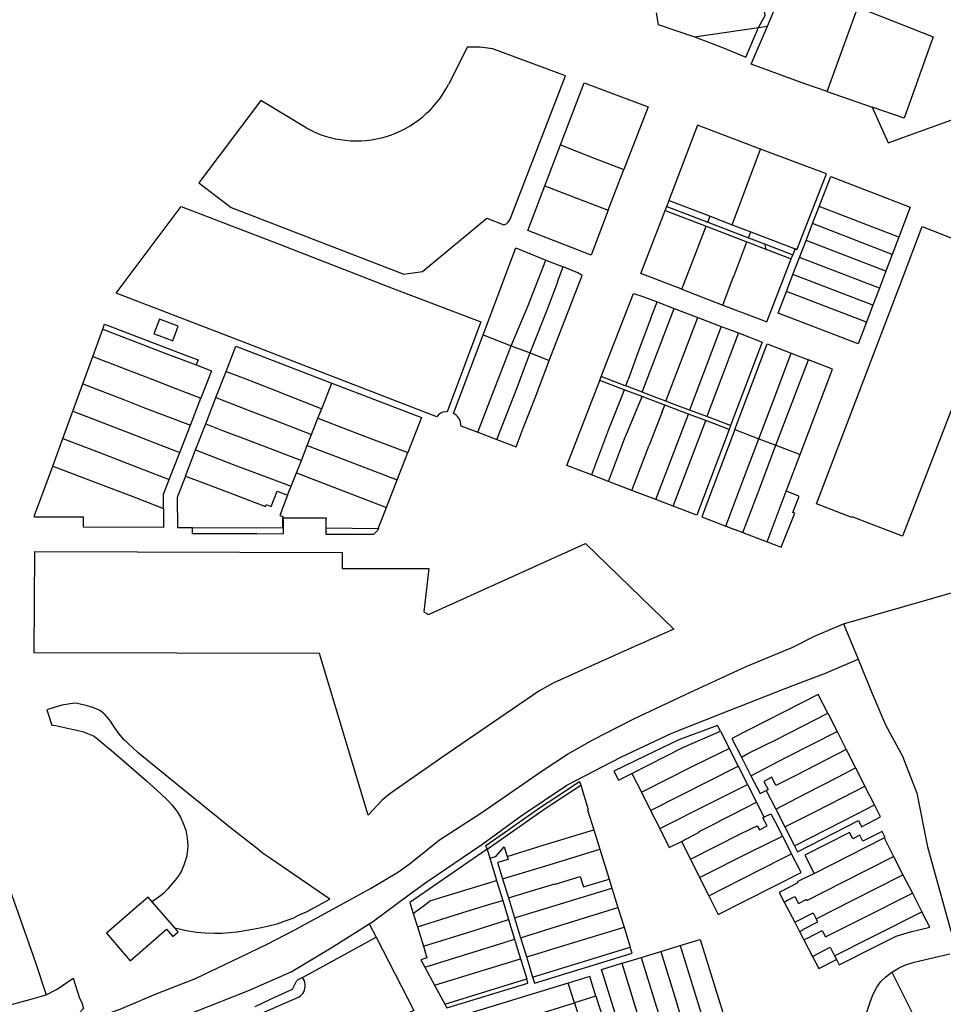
# Model space of a CAD drawing. Header units: inches. Extents: x 210911 to 224988, y 571697 to 586201.
# Tile 274 of 301: x 222169 to 222443, y 584598 to 584890. Entities that reach past the tile are written whole.
import ezdxf

# ---------------------------------------------------------------- set-up
doc = ezdxf.new("R2010")
doc.units = ezdxf.units.IN
doc.header["$MEASUREMENT"] = 0

msp = doc.modelspace()

# ---------------------------------------------------------------- linework, layer by layer
for points in [[(222391.074, 584888.6), (222396.871, 584902.368), (222417.916, 584894.174)], [(222388.456, 584888.217), (222390.352, 584891.766), (222389.466, 584897.23)], [(222358.012, 584892.525), (222358.607, 584889.078), (222369.387, 584885.432)], [(222408.838, 584869.189), (222417.916, 584894.174)], [(222417.916, 584894.174), (222440.234, 584885.42), (222431.655, 584861.267), (222422.126, 584864.577)], [(222369.387, 584885.432), (222388.456, 584888.217)], [(222369.387, 584885.432), (222377.247, 584882.459), (222384.709, 584879.372), (222388.456, 584888.217)], [(222408.838, 584869.189), (222402.204, 584871.491), (222386.277, 584877.333), (222391.074, 584888.6)], [(222388.456, 584888.217), (222391.074, 584888.6)], [(222254.2, 584858.38), (222240.73, 584866.5), (222222.38, 584842.06), (222231.97, 584834.73), (222283.13, 584814.99), (222288.7, 584815.79), (222307.82, 584831.56), (222312.86, 584829.57), (222313.61, 584829.92), (222314.18, 584830.41), (222314.72, 584831.3), (222331.14, 584873.85), (222309.329, 584881.94)], [(222302.086, 584882.44), (222296.41, 584871.25)], [(222302.086, 584882.44), (222303.169, 584882.465), (222304.23, 584882.469), (222304.873, 584882.448), (222305.813, 584882.396), (222306.527, 584882.342), (222307.355, 584882.247), (222308.083, 584882.155), (222309.329, 584881.94)], [(222329.65, 584853.32), (222336.7, 584871.75), (222355.66, 584864.63), (222348.49, 584846.01)], [(222422.126, 584864.577), (222426.887, 584853.986), (222457.262, 584864.935), (222476.024, 584871.931)], [(222254.2, 584858.38), (222255.564, 584857.669), (222256.962, 584857.027), (222258.391, 584856.455), (222259.846, 584855.956), (222261.324, 584855.531), (222262.822, 584855.18), (222264.336, 584854.904), (222265.861, 584854.705), (222267.395, 584854.582), (222268.932, 584854.536), (222270.471, 584854.568), (222272.005, 584854.676), (222273.533, 584854.861), (222275.049, 584855.122), (222276.55, 584855.459), (222278.032, 584855.871), (222279.492, 584856.356), (222280.926, 584856.914), (222282.33, 584857.543), (222283.7, 584858.242), (222285.034, 584859.008), (222286.328, 584859.84), (222287.579, 584860.736), (222288.783, 584861.694), (222289.938, 584862.71), (222291.04, 584863.783), (222292.088, 584864.91), (222293.077, 584866.088), (222294.006, 584867.315), (222294.873, 584868.586), (222295.675, 584869.899), (222296.41, 584871.25)], [(222408.838, 584869.189), (222422.126, 584864.577)], [(222389.06, 584852.05), (222370.28, 584859.17), (222361.85, 584836.83), (222361.864, 584836.825)], [(222325.02, 584841.23), (222329.65, 584853.32)], [(222329.65, 584853.32), (222339.62, 584849.44), (222348.49, 584846.01)], [(222380.578, 584829.639), (222389.06, 584852.05)], [(222399.818, 584822.235), (222408.566, 584844.725), (222389.06, 584852.05)], [(222343.83, 584833.93), (222348.49, 584846.01)], [(222406.424, 584835.018), (222409.864, 584843.939), (222433.463, 584834.897), (222430.044, 584825.903)], [(222343.83, 584833.93), (222338.72, 584820.65), (222319.93, 584827.92), (222325.02, 584841.23)], [(222325.02, 584841.23), (222334.97, 584837.35), (222343.83, 584833.93)], [(222361.21, 584835.1), (222361.864, 584836.825)], [(222361.864, 584836.825), (222368.175, 584834.413), (222374.03, 584832.16)], [(222305.976, 584800.787), (222295.997, 584774.139), (222294.723, 584774.04), (222293.585, 584773.45), (222292.937, 584772.661), (222269.46, 584781.726), (222235.431, 584794.849), (222197.819, 584809.293), (222217.099, 584835.051), (222246.439, 584823.805), (222280.523, 584810.534), (222305.976, 584800.787)], [(222365.71, 584810.48), (222353.51, 584815.15), (222360.75, 584833.89)], [(222360.75, 584833.89), (222361.21, 584835.1)], [(222360.75, 584833.89), (222372.89, 584829.22)], [(222361.21, 584835.1), (222373.36, 584830.42)], [(222404.484, 584829.985), (222406.424, 584835.018)], [(222430.044, 584825.903), (222406.424, 584835.018)], [(222373.36, 584830.42), (222374.03, 584832.16)], [(222374.03, 584832.16), (222380.578, 584829.639)], [(222365.71, 584810.48), (222368.9, 584818.93), (222372.89, 584829.22)], [(222372.89, 584829.22), (222384.99, 584824.56)], [(222373.36, 584830.42), (222385.45, 584825.771)], [(222380.578, 584829.639), (222386.11, 584827.51)], [(222402.542, 584824.948), (222404.484, 584829.985)], [(222428.125, 584820.856), (222404.484, 584829.985)], [(222454.627, 584818.42), (222461.519, 584815.754), (222431.161, 584737.213), (222416.231, 584742.991), (222416.123, 584742.711), (222405.643, 584746.82), (222431.177, 584813.682), (222437.002, 584829.078), (222448.088, 584824.799)], [(222385.45, 584825.771), (222386.11, 584827.51)], [(222385.45, 584825.771), (222390.16, 584823.96)], [(222386.11, 584827.51), (222399.26, 584822.45)], [(222400.601, 584819.913), (222402.542, 584824.948)], [(222426.208, 584815.814), (222402.542, 584824.948)], [(222430.044, 584825.903), (222428.125, 584820.856)], [(222306.71, 584797.01), (222316.44, 584822.76), (222325.35, 584819.15)], [(222377.87, 584805.81), (222381.04, 584814.26), (222381.06, 584814.24), (222384.99, 584824.56)], [(222384.99, 584824.56), (222390.55, 584822.421)], [(222390.16, 584823.96), (222398.6, 584820.71)], [(222390.16, 584823.96), (222390.55, 584822.421)], [(222390.55, 584822.421), (222398.14, 584819.5)], [(222399.26, 584822.45), (222399.241, 584822.4), (222398.6, 584820.71)], [(222399.818, 584822.235), (222399.26, 584822.45)], [(222315.07, 584793.75), (222320.03, 584805.7), (222325.35, 584819.15)], [(222325.35, 584819.15), (222330.42, 584817.1)], [(222377.87, 584805.81), (222389.91, 584801.2), (222390.94, 584800.8), (222398.14, 584819.5)], [(222398.14, 584819.5), (222398.6, 584820.71)], [(222398.66, 584814.879), (222400.601, 584819.913)], [(222424.29, 584810.77), (222400.601, 584819.913)], [(222428.125, 584820.856), (222426.208, 584815.814)], [(222320.67, 584791.58), (222321.74, 584794.37), (222325.41, 584803.61), (222328.84, 584812.68), (222328.73, 584812.73), (222330.42, 584817.1)], [(222326.34, 584789.38), (222336.06, 584814.53), (222334.81, 584815.32), (222330.42, 584817.1)], [(222396.718, 584809.843), (222398.66, 584814.879)], [(222422.372, 584805.726), (222398.66, 584814.879)], [(222426.208, 584815.814), (222424.29, 584810.77)], [(222365.71, 584810.48), (222377.87, 584805.81)], [(222424.29, 584810.77), (222422.372, 584805.726)], [(222341.74, 584784.55), (222351.29, 584809.26), (222353.84, 584808.48), (222358.313, 584806.765), (222358.342, 584806.754)], [(222420.454, 584800.681), (222418.026, 584794.293), (222394.25, 584803.443), (222396.718, 584809.843)], [(222420.454, 584800.681), (222396.718, 584809.843)], [(222353.917, 584779.939), (222363.381, 584804.822)], [(222356.493, 584801.892), (222358.342, 584806.754)], [(222358.342, 584806.754), (222363.381, 584804.822)], [(222363.381, 584804.822), (222370.426, 584802.12)], [(222422.372, 584805.726), (222420.454, 584800.681)], [(222216.25, 584799.55), (222210.66, 584801.64), (222209.03, 584797.3), (222210.43, 584796.77), (222214.63, 584795.21), (222216.25, 584799.55)], [(222356.493, 584801.892), (222353.404, 584793.772)], [(222360.971, 584777.268), (222370.426, 584802.12)], [(222370.426, 584802.12), (222377.385, 584799.452)], [(222190.881, 584790.56), (222193.834, 584798.638)], [(222193.834, 584798.638), (222194.36, 584800.09), (222219.7, 584790.44), (222222.15, 584789.5), (222221.58, 584788.019)], [(222193.834, 584798.638), (222212.51, 584791.44), (222221.58, 584788.019)], [(222377.385, 584799.452), (222367.979, 584774.615)], [(222377.385, 584799.452), (222382.444, 584797.512)], [(222297.87, 584773.61), (222306.71, 584797.01)], [(222306.71, 584797.01), (222315.07, 584793.75)], [(222382.444, 584797.512), (222373.046, 584772.697)], [(222382.444, 584797.512), (222389.49, 584794.81)], [(222230.44, 584786.12), (222233.36, 584793.6), (222261.82, 584782.67)], [(222305.09, 584768.05), (222311.01, 584783.21), (222315.07, 584793.75)], [(222315.07, 584793.75), (222320.67, 584791.58)], [(222353.404, 584793.772), (222349.723, 584783.66)], [(222389.49, 584794.81), (222380.139, 584770.012)], [(222381.42, 584768.83), (222390.97, 584794.25), (222398.13, 584791.5)], [(222187.9, 584782.41), (222190.881, 584790.56)], [(222190.881, 584790.56), (222207.89, 584783.99), (222215.97, 584780.82), (222222.93, 584778.12)], [(222310.79, 584765.87), (222316.66, 584781.01), (222319.59, 584788.79), (222320.67, 584791.58)], [(222320.67, 584791.58), (222326.34, 584789.38)], [(222388.54, 584766.11), (222393.28, 584778.55), (222398.13, 584791.5)], [(222398.13, 584791.5), (222403.22, 584789.55)], [(222221.58, 584788.019), (222226.112, 584786.31), (222222.93, 584778.12)], [(222310.79, 584765.87), (222316.48, 584763.68), (222318.62, 584769.3), (222322.32, 584778.8), (222326.34, 584789.38)], [(222393.6, 584764.18), (222403.22, 584789.55)], [(222400.76, 584761.47), (222410.4, 584786.8), (222403.22, 584789.55)], [(222227.42, 584778.37), (222230.44, 584786.12)], [(222230.44, 584786.12), (222235.47, 584784.16), (222243.59, 584781.01), (222258.82, 584775.04)], [(222341.307, 584783.431), (222341.74, 584784.55)], [(222349.014, 584781.795), (222348.841, 584781.861), (222341.74, 584784.55)], [(222184.95, 584774.36), (222187.9, 584782.41)], [(222187.9, 584782.41), (222200.29, 584777.65), (222206.25, 584775.31), (222219.83, 584770.14)], [(222258.82, 584775.04), (222261.82, 584782.67)], [(222261.82, 584782.67), (222288.39, 584772.42), (222284.35, 584762.07)], [(222338.82, 584755.389), (222331.54, 584758.16), (222341.307, 584783.431)], [(222348.564, 584780.684), (222341.307, 584783.431)], [(222349.014, 584781.795), (222349.723, 584783.66)], [(222353.917, 584779.939), (222349.014, 584781.795)], [(222219.83, 584770.14), (222222.93, 584778.12)], [(222224.4, 584770.6), (222227.42, 584778.37)], [(222227.42, 584778.37), (222239.04, 584773.82), (222245.05, 584771.5), (222255.8, 584767.39)], [(222347.826, 584778.733), (222343.931, 584768.827)], [(222348.564, 584780.684), (222347.826, 584778.733)], [(222353.887, 584778.668), (222348.564, 584780.684)], [(222348.97, 584766.906), (222349.009, 584766.998), (222353.887, 584778.668)], [(222360.589, 584776.131), (222353.887, 584778.668)], [(222360.971, 584777.268), (222358.213, 584778.312), (222353.917, 584779.939)], [(222359.859, 584774.12), (222360.589, 584776.131)], [(222367.632, 584773.464), (222360.589, 584776.131)], [(222363.73, 584776.224), (222360.971, 584777.268)], [(222367.979, 584774.615), (222363.73, 584776.224)], [(222181.98, 584766.22), (222184.95, 584774.36)], [(222184.95, 584774.36), (222201.68, 584767.87), (222209.74, 584764.72), (222216.68, 584762.03)], [(222255.8, 584767.39), (222257.7, 584772.2)], [(222257.7, 584772.2), (222258.82, 584775.04)], [(222257.7, 584772.2), (222271.46, 584766.9), (222284.35, 584762.07)], [(222300.06, 584769.99), (222300.067, 584770.492), (222300.005, 584770.99), (222299.873, 584771.475), (222299.676, 584771.936), (222299.416, 584772.366), (222299.099, 584772.755), (222298.73, 584773.097), (222298.318, 584773.383), (222297.87, 584773.61)], [(222359.859, 584774.12), (222355.962, 584764.25)], [(222358.002, 584748.087), (222367.632, 584773.464)], [(222372.745, 584771.528), (222367.632, 584773.464)], [(222373.046, 584772.697), (222367.979, 584774.615)], [(222380.139, 584770.012), (222373.046, 584772.697)], [(222216.68, 584762.03), (222219.83, 584770.14)], [(222221.37, 584762.84), (222224.4, 584770.6)], [(222224.4, 584770.6), (222229.41, 584768.62), (222237.56, 584765.52), (222252.76, 584759.66)], [(222300.06, 584769.99), (222305.09, 584768.05)], [(222363.066, 584746.159), (222372.745, 584771.528)], [(222379.715, 584768.889), (222372.745, 584771.528)], [(222380.139, 584770.012), (222379.715, 584768.889)], [(222254.52, 584764.14), (222255.8, 584767.39)], [(222305.09, 584768.05), (222310.79, 584765.87)], [(222343.931, 584768.827), (222338.82, 584755.389)], [(222343.866, 584753.468), (222348.97, 584766.906)], [(222379.715, 584768.889), (222370.13, 584743.47), (222363.066, 584746.159)], [(222381.42, 584768.83), (222371.59, 584742.92), (222378.7, 584740.21)], [(222381.42, 584768.83), (222388.54, 584766.11)], [(222178.98, 584758.03), (222181.98, 584766.22)], [(222181.98, 584766.22), (222194.1, 584761.54), (222200.03, 584759.24), (222213.57, 584754.05)], [(222252.76, 584759.66), (222254.52, 584764.14)], [(222254.52, 584764.14), (222263.84, 584760.54), (222269.81, 584758.28), (222281.17, 584753.92)], [(222350.857, 584750.807), (222355.962, 584764.25)], [(222378.7, 584740.21), (222383.81, 584753.68), (222388.54, 584766.11)], [(222383.81, 584738.27), (222388.87, 584751.76), (222393.6, 584764.18)], [(222388.54, 584766.11), (222393.6, 584764.18)], [(222393.6, 584764.18), (222400.76, 584761.47)], [(222213.57, 584754.05), (222216.68, 584762.03)], [(222218.35, 584755.06), (222221.37, 584762.84)], [(222221.37, 584762.84), (222232.99, 584758.32), (222249.75, 584752.02)], [(222281.17, 584753.92), (222284.35, 584762.07)], [(222396.643, 584750.538), (222400.76, 584761.47)], [(222211.84, 584745.47), (222211.83, 584739.79), (222188.1, 584739.84), (222188.12, 584742.87), (222173.62, 584742.89), (222173.62, 584743.36), (222178.98, 584758.03)], [(222178.98, 584758.03), (222195.43, 584751.8), (222203.53, 584748.65), (222211.84, 584745.47)], [(222251.34, 584756.05), (222252.76, 584759.66)], [(222218.35, 584755.06), (222215.86, 584748.69), (222215.98, 584739.75), (222220.475, 584739.738)], [(222218.35, 584755.06), (222223.38, 584753.15), (222231.5, 584750.03), (222242.09, 584745.99), (222242.32, 584746.6), (222243.78, 584746.04), (222245.55, 584750.54), (222248.69, 584749.34)], [(222249.75, 584752.02), (222251.34, 584756.05)], [(222251.34, 584756.05), (222265.14, 584750.69), (222277.98, 584745.75)], [(222343.866, 584753.468), (222338.82, 584755.389)], [(222211.84, 584745.47), (222211.86, 584749.63), (222213.57, 584754.05)], [(222248.69, 584749.34), (222249.75, 584752.02)], [(222277.98, 584745.75), (222281.17, 584753.92)], [(222350.857, 584750.807), (222343.866, 584753.468)], [(222248.69, 584749.34), (222246.34, 584743.38), (222247.23, 584743.03), (222247.23, 584742.63)], [(222358.002, 584748.087), (222350.857, 584750.807)], [(222390.99, 584735.53), (222396.643, 584750.538)], [(222395.179, 584733.931), (222399.217, 584744.013), (222398.634, 584744.198), (222400.4, 584748.783)], [(222400.233, 584749.168), (222396.643, 584750.538)], [(222400.4, 584748.783), (222400.41, 584748.934), (222400.35, 584749.072), (222400.233, 584749.168)], [(222363.066, 584746.159), (222358.002, 584748.087)], [(222276.317, 584741.48), (222277.98, 584745.75)], [(222220.475, 584739.738), (222247.22, 584739.67), (222247.23, 584742.63)], [(222247.23, 584742.63), (222247.387, 584742.63)], [(222247.385, 584742.072), (222247.374, 584738.077)], [(222247.385, 584742.072), (222247.387, 584742.63)], [(222247.387, 584742.63), (222260.09, 584742.62), (222260.073, 584741.761)], [(222260.073, 584741.761), (222260.03, 584739.67)], [(222275.55, 584739.51), (222276.317, 584741.48)], [(222378.7, 584740.21), (222383.81, 584738.27)], [(222239.571, 584737.872), (222220.497, 584737.928), (222220.475, 584739.738)], [(222247.373, 584737.849), (222239.571, 584737.872)], [(222247.373, 584737.849), (222247.374, 584738.077)], [(222260.03, 584739.67), (222260.163, 584739.669)], [(222260.163, 584739.669), (222275.55, 584739.51)], [(222275.677, 584739.509), (222275.482, 584738.97), (222274.208, 584737.696), (222260.17, 584737.695), (222260.163, 584739.669)], [(222275.55, 584739.51), (222275.677, 584739.509)], [(222383.81, 584738.27), (222390.99, 584735.53)], [(222363.28, 584709.59), (222349.68, 584703.56), (222332.92, 584696.02), (222327.52, 584693.57), (222323.19, 584691.2), (222313.5, 584684.62), (222294.79, 584671.69), (222279.72, 584661.25), (222278.09, 584660.08), (222276.63, 584658.77), (222272.58, 584654.43), (222258.17, 584702.39), (222173.44, 584702.63), (222173.69, 584732.7), (222264.9, 584732.36), (222264.91, 584727.57), (222290.64, 584727.62), (222289.06, 584714.78), (222290.49, 584713.99), (222337.08, 584735.08), (222363.28, 584709.59)], [(222390.99, 584735.53), (222395.179, 584733.931)], [(222413.622, 584711.184), (222475.229, 584728.948), (222489.032, 584730.258), (222500.339, 584731.571)], [(222182.54, 584591.902), (222192.068, 584594.442), (222198.989, 584596.875), (222209.653, 584601.352), (222221.335, 584605.896), (222234.599, 584612.223), (222242.85, 584616.248), (222250.655, 584620.273), (222260.998, 584625.956), (222273.309, 584632.598), (222281.619, 584637.64), (222285.171, 584640.128), (222293.794, 584647.077), (222306.29, 584655.244), (222324.239, 584667.556), (222331.724, 584672.533), (222339.275, 584676.747), (222351.269, 584682.88), (222366.755, 584690.229), (222384.781, 584698.539), (222398.619, 584704.295), (222405.032, 584707.511), (222413.622, 584711.184)], [(222413.622, 584711.184), (222418.01, 584700.72)], [(222272.92, 584622.138), (222273.9, 584622.75), (222284.69, 584630.76), (222289.98, 584634.66), (222306.33, 584645.74), (222317.97, 584654.22), (222331.59, 584663.36), (222347.72, 584671.72), (222362.74, 584678.71), (222377.96, 584684.8), (222398.63, 584692.88), (222408.34, 584696.59), (222418.01, 584700.72)], [(222418.01, 584700.72), (222422.17, 584690.52), (222426.13, 584681.19), (222431.2, 584671.92), (222435.38, 584660.92), (222438.59, 584645), (222445.39, 584620.36), (222448.84, 584611.7), (222456.17, 584600.74)], [(222215.171, 584621.009), (222217.79, 584620.415), (222219.19, 584620.063), (222221.79, 584619.711), (222224.191, 584619.458), (222227.042, 584619.406), (222229.193, 584619.404), (222233.745, 584619.8), (222237.197, 584620.347), (222240.448, 584620.944), (222243.15, 584621.542), (222245.552, 584622.19), (222248.004, 584623.038), (222250.305, 584623.837), (222251.907, 584624.686), (222254.309, 584625.734), (222261.258, 584629.52), (222243.625, 584641.553), (222241.276, 584643.156), (222239.727, 584644.408), (222231.782, 584650.669), (222225.387, 584655.828), (222216.093, 584663.291), (222204.3, 584672.907), (222202.702, 584674.46), (222200.154, 584676.763), (222198.606, 584678.666), (222197.008, 584680.919), (222195.96, 584682.621), (222194.561, 584684.173), (222193.112, 584685.325), (222191.212, 584686.227), (222189.163, 584686.879), (222186.362, 584687.582), (222185.412, 584687.633), (222181.71, 584687.036), (222179.408, 584686.338), (222177.257, 584685.64), (222178.702, 584681.136), (222179.802, 584681.035), (222187.803, 584679.226), (222191.302, 584677.822), (222196.449, 584673.565), (222200.645, 584669.909), (222206.791, 584664.6), (222210.938, 584660.844), (222213.186, 584658.741), (222214.435, 584657.339), (222215.783, 584655.587), (222216.931, 584653.785)], [(222408.98, 584684.71), (222406.17, 584690.23), (222380.52, 584677.13), (222383.33, 584671.67)], [(222383.33, 584671.67), (222385.3, 584672.67), (222393.95, 584677.01), (222408.98, 584684.71)], [(222408.98, 584684.71), (222411.73, 584679.28)], [(222377.15, 584679.3), (222376.27, 584681.04), (222364.79, 584676.76), (222354.93, 584672.04), (222345.52, 584667.44), (222346.89, 584664.76), (222350.86, 584666.78)], [(222350.86, 584666.78), (222365.95, 584674.46), (222377.15, 584679.3)], [(222377.15, 584679.3), (222378.51, 584676.62), (222379.71, 584674.24)], [(222386.18, 584666.12), (222396.71, 584671.59), (222411.73, 584679.28)], [(222411.73, 584679.28), (222414.48, 584673.89)], [(222151.866, 584674.462), (222154.188, 584667.695), (222164.92, 584635.98), (222173.837, 584610.655), (222177.004, 584601.058)], [(222353.66, 584661.23), (222368.76, 584668.89), (222377.28, 584673), (222379.71, 584674.24)], [(222379.71, 584674.24), (222382.39, 584668.95)], [(222414.48, 584673.89), (222399.48, 584666.15), (222393.61, 584663.25), (222392.37, 584665.66), (222390.02, 584664.45), (222391.26, 584662.04), (222390.73, 584661.77)], [(222414.48, 584673.89), (222417.25, 584668.43)], [(222383.33, 584671.67), (222386.18, 584666.12)], [(222356.39, 584655.83), (222382.39, 584668.95)], [(222382.39, 584668.95), (222385.13, 584663.55)], [(222393.55, 584656.22), (222402.23, 584660.75), (222411.92, 584665.71), (222417.25, 584668.43)], [(222417.25, 584668.43), (222419.98, 584663.06)], [(222307.87, 584644.35), (222307.533, 584645.445), (222313.075, 584649.278), (222320.06, 584654.249), (222323.711, 584656.786), (222328.253, 584659.779), (222335.304, 584664.383), (222335.65, 584663.27)], [(222350.86, 584666.78), (222353.66, 584661.23)], [(222386.18, 584666.12), (222388.9, 584660.82), (222390.73, 584661.77)], [(222307.87, 584644.35), (222325.45, 584656.57), (222335.65, 584663.27)], [(222335.65, 584663.27), (222337.88, 584656.08), (222337.69, 584656.02)], [(222353.66, 584661.23), (222356.39, 584655.83)], [(222359.11, 584650.43), (222374.25, 584658.03), (222383.16, 584662.52), (222385.13, 584663.55)], [(222385.13, 584663.55), (222387.79, 584658.29)], [(222390.73, 584661.77), (222393.55, 584656.22)], [(222396.25, 584650.91), (222404.99, 584655.33), (222413.49, 584659.7), (222419.98, 584663.06)], [(222422.84, 584657.44), (222419.98, 584663.06)], [(222365.53, 584646.64), (222370.85, 584649.4), (222370.79, 584649.53), (222376.99, 584652.59), (222376.93, 584652.72), (222380.5, 584654.52), (222387.79, 584658.29)], [(222387.79, 584658.29), (222390.05, 584653.8)], [(222337.69, 584656.02), (222339.53, 584650.1)], [(222356.39, 584655.83), (222359.11, 584650.43)], [(222393.55, 584656.22), (222396.25, 584650.91)], [(222399.08, 584645.34), (222417.5, 584654.75), (222422.84, 584657.44)], [(222399.08, 584645.34), (222400.001, 584643.526), (222418.095, 584652.807), (222419.027, 584650.981), (222424.655, 584653.873), (222422.84, 584657.44)], [(222216.931, 584653.785), (222217.629, 584652.233), (222218.477, 584649.981), (222218.874, 584647.629), (222219.071, 584645.478), (222218.97, 584643.927), (222218.818, 584642.877), (222218.817, 584642.276), (222217.914, 584639.576), (222217.161, 584637.926), (222216.51, 584636.725), (222215.357, 584635.076), (222214.055, 584633.626), (222213.153, 584632.526), (222211.951, 584631.277), (222210.95, 584630.427), (222209.999, 584629.728), (222208.531, 584628.714)], [(222368.2, 584641.38), (222383.31, 584648.95), (222388.02, 584651.23), (222388.67, 584650.01), (222391.03, 584651.21), (222389.74, 584653.64), (222390.05, 584653.8)], [(222390.05, 584653.8), (222392.11, 584654.84), (222393.41, 584652.41), (222395.59, 584648.14)], [(222313.86, 584642.17), (222324.5, 584645.47), (222339.53, 584650.1)], [(222339.53, 584650.1), (222341.34, 584644.29)], [(222359.11, 584650.43), (222361.96, 584644.79), (222365.53, 584646.64)], [(222396.25, 584650.91), (222399.08, 584645.34)], [(222425.69, 584647.65), (222426.03, 584647.82), (222425.09, 584649.57), (222419.36, 584646.66), (222418.49, 584648.45), (222416.4, 584647.39), (222415.43, 584649.3), (222402.18, 584642.5), (222404.94, 584637.13)], [(222365.53, 584646.64), (222368.2, 584641.38)], [(222370.94, 584635.95), (222386.05, 584643.54), (222395.59, 584648.14)], [(222395.59, 584648.14), (222398.25, 584642.96)], [(222404.94, 584637.13), (222425.69, 584647.65)], [(222425.69, 584647.65), (222428.52, 584642.12)], [(222307.87, 584644.35), (222284.99, 584628.46), (222285.99, 584625.21)], [(222307.87, 584644.35), (222308.71, 584641.62)], [(222308.71, 584641.62), (222310.47, 584642.12), (222312.98, 584645.04)], [(222312.49, 584635.49), (222326.27, 584639.7), (222341.34, 584644.29)], [(222312.98, 584645.04), (222313.86, 584642.17)], [(222341.34, 584644.29), (222344.1, 584635.44)], [(222308.71, 584641.62), (222310.39, 584636.1), (222310.71, 584635.06)], [(222313.86, 584642.17), (222314.13, 584641.3), (222311.01, 584640.34), (222312.49, 584635.49)], [(222368.2, 584641.38), (222370.94, 584635.95)], [(222373.71, 584630.48), (222388.78, 584638.14), (222396.03, 584641.84), (222398.25, 584642.96)], [(222373.71, 584630.48), (222376.5, 584624.94), (222401.08, 584637.42), (222398.25, 584642.96)], [(222396.08, 584628.63), (222397.07, 584629.14), (222397.05, 584629.18), (222399.24, 584630.31), (222400.34, 584628.17), (222402.61, 584629.34), (222402.75, 584629.07), (222413.48, 584634.52), (222428.52, 584642.12)], [(222428.52, 584642.12), (222431.3, 584636.69)], [(222285.99, 584625.21), (222290.05, 584628.3), (222290.87, 584628.95), (222310.71, 584635.06)], [(222310.71, 584635.06), (222312.52, 584629.13)], [(222312.49, 584635.49), (222314.21, 584629.85)], [(222314.21, 584629.85), (222323.03, 584632.54), (222328, 584634.07), (222328.05, 584633.91), (222335.51, 584636.22), (222336.47, 584633.1), (222344.1, 584635.44)], [(222344.1, 584635.44), (222344.92, 584632.78)], [(222370.94, 584635.95), (222373.71, 584630.48)], [(222404.94, 584637.13), (222399.91, 584634.58), (222400.05, 584634.31), (222394.6, 584631.49), (222396.08, 584628.63)], [(222405.54, 584623.66), (222416.23, 584629.09), (222431.3, 584636.69)], [(222431.3, 584636.69), (222434.09, 584631.25)], [(222316.02, 584623.9), (222324.86, 584626.6), (222344.92, 584632.78)], [(222344.92, 584632.78), (222346.71, 584627.01)], [(222208.531, 584628.714), (222207.32, 584630.12), (222204.63, 584627.76)], [(222287.19, 584621.3), (222302.01, 584625.88), (222309.43, 584628.2), (222312.52, 584629.13)], [(222312.52, 584629.13), (222314.26, 584623.42)], [(222314.21, 584629.85), (222316.02, 584623.9)], [(222401.9, 584617.41), (222402.91, 584617.93), (222402.93, 584617.88), (222407.34, 584620.16), (222408.32, 584618.27), (222418.97, 584623.68), (222434.09, 584631.25)], [(222434.09, 584631.25), (222436.9, 584625.75)], [(222204.63, 584627.76), (222194.921, 584619.352), (222201.982, 584611.187), (222212.759, 584620.555)], [(222215.171, 584621.009), (222208.531, 584628.714)], [(222317.8, 584618.04), (222326.63, 584620.8), (222346.71, 584627.01)], [(222346.71, 584627.01), (222348.53, 584621.19)], [(222396.08, 584628.63), (222399.18, 584622.65)], [(222285.99, 584625.21), (222287.19, 584621.3)], [(222288.98, 584615.52), (222303.78, 584620.1), (222314.26, 584623.42)], [(222314.26, 584623.42), (222316.05, 584617.56)], [(222316.02, 584623.9), (222317.8, 584618.04)], [(222399.18, 584622.65), (222404.63, 584625.43), (222405.54, 584623.66)], [(222400.62, 584619.88), (222401.63, 584620.4), (222401.61, 584620.44), (222406.02, 584622.72), (222405.54, 584623.66)], [(222411, 584612.67), (222421.78, 584618.13), (222436.9, 584625.75)], [(222411.55, 584611.61), (222412.384, 584610.009), (222423.135, 584615.454), (222429.252, 584618.537), (222431.593, 584619.239), (222433.546, 584619.793), (222439.256, 584621.139), (222436.9, 584625.75)], [(222109.15, 584585.37), (222131.71, 584581.28), (222138.43, 584579.82), (222145.55, 584578.53), (222153.91, 584577.66), (222162.64, 584577.97), (222175.9, 584579.48), (222195.81, 584586.7), (222205.47, 584590.12), (222221.3, 584596.16), (222236.86, 584602.29), (222249.69, 584607.91), (222262.09, 584615.37), (222272.92, 584622.138)], [(222212.759, 584620.555), (222214.6, 584618.43), (222216.23, 584619.78), (222215.171, 584621.009)], [(222272.92, 584622.138), (222274.934, 584618.211)], [(222287.19, 584621.3), (222288.98, 584615.52)], [(222319.55, 584612.32), (222322.65, 584613.27), (222328.41, 584615.02), (222348.53, 584621.19)], [(222348.53, 584621.19), (222350.37, 584615.26)], [(222399.18, 584622.65), (222400.62, 584619.88)], [(222253.104, 584606.237), (222274.934, 584618.211)], [(222274.934, 584618.211), (222286.109, 584596.425), (222284.41, 584595.618)], [(222289.37, 584609.32), (222312.95, 584616.61), (222316.05, 584617.56)], [(222316.05, 584617.56), (222316.926, 584614.679), (222317.81, 584611.77)], [(222317.8, 584618.04), (222318.67, 584615.2), (222319.55, 584612.32)], [(222365.13, 584615.73), (222368.76, 584616.84), (222371.13, 584617.55), (222379.218, 584591.367)], [(222400.62, 584619.88), (222401.9, 584617.41)], [(222401.9, 584617.41), (222404.44, 584612.5)], [(222288.98, 584615.52), (222290.04, 584612.07), (222288.19, 584611.5), (222289.37, 584609.32)], [(222321.37, 584606.34), (222321.9, 584604.59), (222350.93, 584613.46), (222350.37, 584615.26)], [(222321.37, 584606.34), (222350.37, 584615.26)], [(222359.4, 584613.97), (222365.13, 584615.73)], [(222365.13, 584615.73), (222369.67, 584601.27), (222373.27, 584589.54)], [(222404.44, 584612.5), (222409.68, 584615.2), (222411, 584612.67)], [(222292.31, 584603.91), (222317.81, 584611.77)], [(222317.81, 584611.77), (222318.738, 584608.73), (222319.63, 584605.81)], [(222319.55, 584612.32), (222320.43, 584609.44), (222321.37, 584606.34)], [(222347.85, 584610.44), (222350.05, 584611.11), (222353.61, 584612.2)], [(222353.61, 584612.2), (222357.2, 584613.3), (222359.4, 584613.97)], [(222353.61, 584612.2), (222358.08, 584597.69), (222361.78, 584586.03)], [(222359.4, 584613.97), (222363.87, 584599.46), (222367.33, 584587.73)], [(222404.44, 584612.5), (222406.31, 584608.9), (222411.55, 584611.61)], [(222411, 584612.67), (222411.55, 584611.61)], [(222427.96, 584607.85), (222429.93, 584609.01), (222431.84, 584609.91), (222434.63, 584610.83), (222445.16, 584613.27)], [(222289.37, 584609.32), (222292.31, 584603.91)], [(222341.88, 584608.62), (222347.85, 584610.44)], [(222346.342, 584594.06), (222341.88, 584608.62)], [(222347.85, 584610.44), (222352.29, 584595.9), (222355.19, 584586.07)], [(222177.004, 584601.058), (222180.346, 584602.732), (222185.039, 584606.049), (222186.968, 584600.088), (222187.604, 584598.813), (222188.119, 584597.036), (222186.852, 584595.634), (222184.887, 584593.913), (222183.618, 584593.084), (222182.54, 584591.902)], [(222253.104, 584606.237), (222251.455, 584605.332)], [(222251.923, 584600.35), (222252.39, 584600.668), (222252.807, 584601.049), (222253.167, 584601.484), (222253.462, 584601.966), (222253.686, 584602.484), (222253.836, 584603.028), (222253.908, 584603.588), (222253.9, 584604.153), (222253.814, 584604.711), (222253.65, 584605.251), (222253.412, 584605.763), (222253.104, 584606.237)], [(222295.33, 584598.34), (222295.95, 584597.19), (222320.01, 584604.57), (222319.63, 584605.81)], [(222295.33, 584598.34), (222319.63, 584605.81)], [(222340.176, 584600.702), (222338.349, 584606.563), (222331.96, 584604.58)], [(222418.03, 584588.19), (222421.61, 584599.22), (222422.42, 584601.25), (222423.5, 584603.35), (222424.77, 584605.06), (222426.17, 584606.44), (222427.96, 584607.85)], [(222427.96, 584607.85), (222434.44, 584594.93), (222437.52, 584593.96), (222451.34, 584584.8)], [(222018.688, 584581.676), (222022.573, 584584.312), (222029.552, 584588.525), (222033.992, 584591.396), (222039.704, 584594.334), (222045.291, 584596.383), (222050.244, 584597.985), (222055.96, 584599.335), (222064.281, 584601.201), (222072.986, 584602.305), (222089.254, 584603.748), (222098.533, 584604.346), (222106.161, 584604.113), (222116.271, 584603.252), (222124.856, 584602.069), (222132.87, 584600.439), (222140.502, 584599.253), (222146.416, 584598.317), (222153.093, 584597.383), (222160.213, 584597.212), (222165.995, 584597.99), (222172.156, 584599.659), (222177.004, 584601.058)], [(222239.064, 584597.666), (222243.599, 584599.782), (222250.129, 584602.78), (222251.455, 584605.332)], [(222292.31, 584603.91), (222295.33, 584598.34)], [(222331.96, 584604.58), (222298.57, 584594.34), (222300.4, 584588.41)], [(222333.81, 584598.72), (222331.96, 584604.58)], [(222240.334, 584595.351), (222251.923, 584600.35)], [(222340.176, 584600.702), (222333.81, 584598.72)], [(222340.176, 584600.702), (222342.087, 584594.573)], [(222300.4, 584588.41), (222319.17, 584594.16), (222333.81, 584598.72)], [(222333.81, 584598.72), (222335.7, 584592.7)]]:
    msp.add_lwpolyline(points)

doc.saveas('drawing.dxf')
